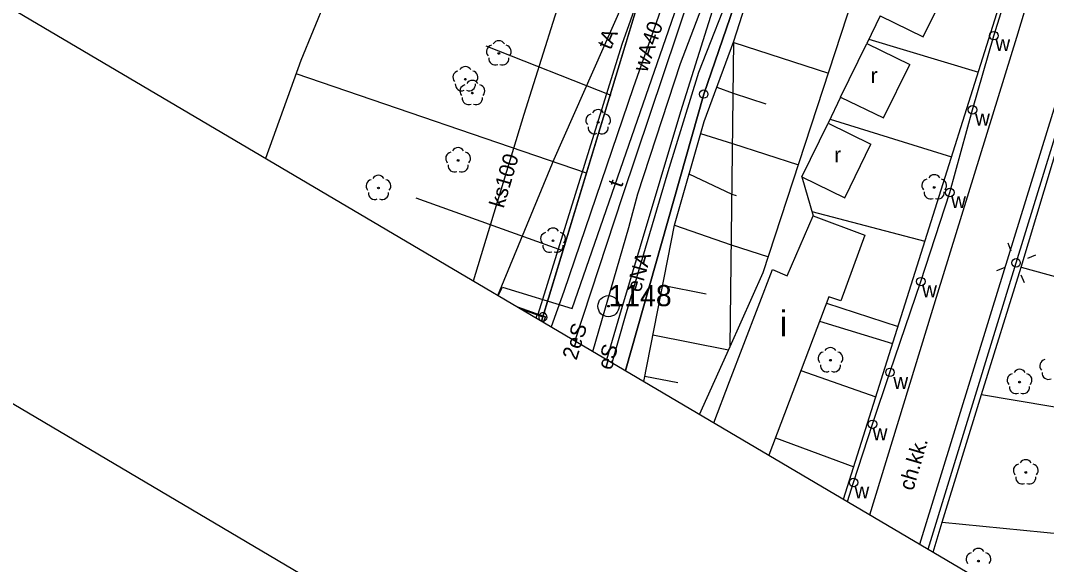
# Model space of a CAD drawing. Extents: x 6434771 to 6436222, y 5663454 to 5664782.
# Drawn here: x 6434836.7 to 6434897.1, y 5664010.1 to 5664042.1 of the extents above; entities that cross this region are included whole.
import ezdxf

# ---------------------------------------------------------------- set-up
doc = ezdxf.new("R2010")
doc.units = 0
for name, color, linetype in [('Warstwa 1', 7, 'Continuous'), ('Warstwa 10', 7, 'Continuous'), ('Warstwa 11', 7, 'Continuous'), ('Warstwa 12', 7, 'Continuous'), ('Warstwa 13', 7, 'Continuous'), ('Warstwa 2', 7, 'Continuous'), ('Warstwa 20', 7, 'Continuous'), ('Warstwa 21', 7, 'Continuous'), ('Warstwa 3', 7, 'Continuous'), ('Warstwa 33', 7, 'Continuous'), ('Warstwa 4', 7, 'Continuous'), ('Warstwa 5', 7, 'Continuous'), ('Warstwa 6', 7, 'Continuous'), ('Warstwa 63', 7, 'Continuous'), ('Warstwa 7', 7, 'Continuous'), ('Warstwa 8', 7, 'Continuous'), ('Warstwa 9', 7, 'Continuous')]:
    doc.layers.add(name, color=color, linetype=linetype)

msp = doc.modelspace()

# ---------------------------------------------------------------- linework, layer by layer
at = {"layer": 'Warstwa 1'}
for p, q in [((6434867.472, 5664024.707), (6434874.086, 5664046.517)), ((6434867.472, 5664024.707), (6434874.086, 5664046.517)), ((6434876.932, 5664037.822), (6434878.714, 5664042.95)), ((6434876.932, 5664037.822), (6434878.714, 5664042.95)), ((6434872.329, 5664021.552), (6434876.932, 5664037.822)), ((6434872.329, 5664021.552), (6434876.932, 5664037.822)), ((6434867.386, 5664024.469), (6434867.472, 5664024.707)), ((6434867.386, 5664024.469), (6434867.472, 5664024.707))]:
    msp.add_line(p, q, dxfattribs=at)
msp.add_lwpolyline([(6434877.527, 5664018.486), (6434878.457, 5664020.917), (6434880.977, 5664027.503), (6434881.853, 5664027.132), (6434883.376, 5664030.654), (6434886.412, 5664029.527), (6434884.995, 5664025.654), (6434884.288, 5664025.883), (6434880.76, 5664016.577)], dxfattribs=at)
at = {"layer": 'Warstwa 10'}
for p, q in [((6434880.435, 5664027.32), (6434889.886, 5664056.255)), ((6434867.472, 5664024.707), (6434874.086, 5664046.517)), ((6434878.699, 5664040.926), (6434880.424, 5664046.27)), ((6434853.244, 5664039.819), (6434854.707, 5664043.362)), ((6434871.491, 5664037.742), (6434864.138, 5664040.647)), ((6434876.952, 5664036.212), (6434878.699, 5664040.926)), ((6434878.482, 5664022.965), (6434878.699, 5664040.926)), ((6434878.482, 5664022.965), (6434878.699, 5664040.926)), ((6434878.698, 5664040.852), (6434878.677, 5664040.859)), ((6434878.698, 5664040.852), (6434884.268, 5664039.054)), ((6434851.166, 5664034.04), (6434853.244, 5664039.819)), ((6434870.036, 5664033.16), (6434852.95, 5664039.001)), ((6434877.702, 5664038.233), (6434878.662, 5664037.877)), ((6434878.662, 5664037.877), (6434880.595, 5664037.254)), ((6434875.208, 5664030.113), (6434876.952, 5664036.212)), ((6434876.746, 5664035.493), (6434878.627, 5664034.905)), ((6434878.627, 5664034.905), (6434882.504, 5664033.652)), ((6434876.068, 5664033.12), (6434878.591, 5664031.929)), ((6434868.65, 5664028.591), (6434860.017, 5664031.688)), ((6434878.591, 5664031.929), (6434878.84, 5664031.849)), ((6434873.411, 5664020.914), (6434875.208, 5664030.113)), ((6434875.208, 5664030.113), (6434878.555, 5664028.955)), ((6434878.555, 5664028.955), (6434880.739, 5664028.25)), ((6434878.482, 5664022.965), (6434880.435, 5664027.32)), ((6434874.518, 5664026.578), (6434877.085, 5664026.076)), ((6434866.218, 5664025.158), (6434867.472, 5664024.707)), ((6434873.946, 5664023.652), (6434878.4, 5664022.782)), ((6434876.693, 5664018.977), (6434878.482, 5664022.965)), ((6434873.473, 5664021.233), (6434875.418, 5664020.852))]:
    msp.add_line(p, q, dxfattribs=at)
for points in [[(6434878.796, 5664048.89), (6434876.97, 5664046.14), (6434872.156, 5664031.828), (6434869.352, 5664023.309)], [(6434870.412, 5664022.684), (6434872.521, 5664029.968), (6434873.058, 5664031.95), (6434875.568, 5664039.614), (6434877.6, 5664044.982), (6434878.782, 5664047.789)], [(6434871.228, 5664022.202), (6434871.992, 5664024.822), (6434875.582, 5664036.797), (6434878.772, 5664046.908)]]:
    msp.add_lwpolyline(points, dxfattribs=at)
msp.add_circle((6434876.932, 5664037.822), 0.25, dxfattribs=at)
msp.add_circle((6434876.932, 5664037.822), 0.25, dxfattribs=at)
msp.add_arc((6434867.472, 5664024.707), 0.25, 245.59137, 233.32214, dxfattribs=at)
at = {"layer": 'Warstwa 11'}
msp.add_lwpolyline([(6434851.167, 5664034.04), (6434853.244, 5664039.819), (6434854.707, 5664043.362), (6434852.082, 5664049.633), (6434852.968, 5664051.803), (6434853.919, 5664054.321), (6434859.705, 5664053.921), (6434860.738, 5664054.998), (6434863.166, 5664060.762), (6434865.974, 5664067.104), (6434866.565, 5664067.707), (6434867.374, 5664068.572), (6434873.102, 5664069.709), (6434878.457, 5664070.631), (6434879.06, 5664070.809), (6434879.426, 5664100.89), (6434877.935, 5664101.425), (6434879.465, 5664104.305), (6434880.206, 5664165.364)], dxfattribs=at)
for centre in [(6434864.879, 5664040.208), (6434862.911, 5664038.692), (6434863.321, 5664037.877), (6434870.723, 5664036.157), (6434862.483, 5664033.917), (6434857.797, 5664032.296), (6434890.496, 5664032.327), (6434868.067, 5664029.19), (6434884.393, 5664022.161), (6434895.518, 5664020.876), (6434895.884, 5664015.561), (6434893.101, 5664010.345)]:
    msp.add_circle(centre, 0.05, dxfattribs=at)
for centre, start, end in [((6434864.522, 5664040.324), 102.14713, 221.85287), ((6434864.879, 5664040.583), 30.14713, 149.85287), ((6434865.236, 5664040.324), 318.14713, 77.85287), ((6434864.659, 5664039.905), 174.14713, 293.85287), ((6434865.099, 5664039.905), 246.14713, 5.85287), ((6434862.911, 5664039.067), 30.14713, 149.85287), ((6434862.554, 5664038.808), 102.14713, 221.85287), ((6434863.268, 5664038.808), 318.14713, 77.85287), ((6434862.691, 5664038.389), 174.14713, 293.85287), ((6434862.964, 5664037.993), 102.14713, 221.85287), ((6434863.131, 5664038.389), 246.14713, 5.85287), ((6434863.321, 5664038.252), 30.14713, 149.85287), ((6434863.678, 5664037.993), 318.14713, 77.85287), ((6434863.101, 5664037.574), 174.14713, 293.85287), ((6434863.541, 5664037.574), 246.14713, 5.85287), ((6434870.723, 5664036.532), 30.14713, 149.85287), ((6434870.366, 5664036.273), 102.14713, 221.85287), ((6434871.08, 5664036.273), 318.14713, 77.85287), ((6434870.503, 5664035.854), 174.14713, 293.85287), ((6434870.943, 5664035.854), 246.14713, 5.85287), ((6434862.483, 5664034.292), 30.14713, 149.85287), ((6434862.126, 5664034.033), 102.14713, 221.85287), ((6434862.84, 5664034.033), 318.14713, 77.85287), ((6434862.263, 5664033.614), 174.14713, 293.85287), ((6434862.703, 5664033.614), 246.14713, 5.85287), ((6434857.44, 5664032.412), 102.14713, 221.85287), ((6434857.797, 5664032.671), 30.14713, 149.85287), ((6434858.154, 5664032.412), 318.14713, 77.85287), ((6434890.139, 5664032.443), 102.14713, 221.85287), ((6434890.496, 5664032.702), 30.14713, 149.85287), ((6434890.853, 5664032.443), 318.14713, 77.85287), ((6434857.577, 5664031.993), 174.14713, 293.85287), ((6434858.017, 5664031.993), 246.14713, 5.85287), ((6434890.276, 5664032.024), 174.14713, 293.85287), ((6434890.716, 5664032.024), 246.14713, 5.85287), ((6434867.71, 5664029.306), 102.14713, 221.85287), ((6434868.067, 5664029.565), 30.14713, 149.85287), ((6434868.424, 5664029.306), 318.14713, 77.85287), ((6434867.847, 5664028.887), 174.14713, 293.85287), ((6434868.287, 5664028.887), 246.14713, 5.85287), ((6434884.036, 5664022.277), 102.14713, 221.85287), ((6434884.393, 5664022.536), 30.14713, 149.85287), ((6434884.75, 5664022.277), 318.14713, 77.85287), ((6434884.173, 5664021.858), 174.14713, 293.85287), ((6434884.613, 5664021.858), 246.14713, 5.85287), ((6434897.082, 5664021.828), 102.14713, 221.85287), ((6434895.161, 5664020.992), 102.14713, 221.85287), ((6434895.518, 5664021.251), 30.14713, 149.85287), ((6434895.875, 5664020.992), 318.14713, 77.85287), ((6434897.219, 5664021.409), 174.14713, 293.85287), ((6434895.298, 5664020.573), 174.14713, 293.85287), ((6434895.738, 5664020.573), 246.14713, 5.85287), ((6434895.884, 5664015.936), 30.14713, 149.85287), ((6434895.527, 5664015.677), 102.14713, 221.85287), ((6434896.241, 5664015.677), 318.14713, 77.85287), ((6434895.664, 5664015.258), 174.14713, 293.85287), ((6434896.104, 5664015.258), 246.14713, 5.85287), ((6434893.101, 5664010.72), 30.14713, 149.85287), ((6434892.744, 5664010.461), 102.14713, 221.85287), ((6434893.458, 5664010.461), 318.14713, 77.85287)]:
    msp.add_arc(centre, 0.375, start, end, dxfattribs=at)
at = {"layer": 'Warstwa 12'}
for p, q in [((6434889.854, 5664041.195), (6434891.392, 5664044.346)), ((6434887.318, 5664042.426), (6434889.854, 5664041.195)), ((6434884.99, 5664037.644), (6434886.528, 5664040.796)), ((6434886.528, 5664040.796), (6434889.054, 5664039.565)), ((6434887.516, 5664036.413), (6434889.054, 5664039.565)), ((6434884.99, 5664037.644), (6434887.516, 5664036.413)), ((6434882.713, 5664032.952), (6434884.252, 5664036.103)), ((6434884.252, 5664036.103), (6434886.777, 5664034.872)), ((6434885.239, 5664031.721), (6434886.777, 5664034.872)), ((6434882.713, 5664032.952), (6434885.239, 5664031.721))]:
    msp.add_line(p, q, dxfattribs=at)
for points in [[(6434885.395, 5664013.843), (6434885.756, 5664014.964), (6434886.868, 5664018.391), (6434887.895, 5664021.449), (6434889.709, 5664026.787), (6434891.413, 5664032.026), (6434892.752, 5664036.89), (6434894.005, 5664041.255), (6434895.856, 5664047.122), (6434897.858, 5664053.078), (6434899.585, 5664057.757), (6434901.933, 5664056.788), (6434908.273, 5664053.821), (6434914.766, 5664051.112), (6434915.042, 5664051.579), (6434915.735, 5664051.851), (6434916.557, 5664052.021), (6434918.057, 5664051.142), (6434918.098, 5664051.124), (6434921.598, 5664049.539), (6434922.532, 5664051.558), (6434923.03, 5664051.342), (6434925.581, 5664050.171)], [(6434864.828, 5664025.979), (6434868.129, 5664033.986), (6434872.765, 5664044.46), (6434875.32, 5664049.543), (6434876.842, 5664052.524), (6434877.517, 5664053.754), (6434878.873, 5664055.304)], [(6434864.849, 5664025.966), (6434865.093, 5664026.456), (6434869.188, 5664025.206), (6434876.877, 5664047.393), (6434878.175, 5664051.337), (6434878.837, 5664052.303)], [(6434878.826, 5664051.371), (6434876.003, 5664047.297), (6434872.792, 5664038.193), (6434868.701, 5664026.207), (6434867.961, 5664024.13)], [(6434890.138, 5664011.044), (6434895.313, 5664027.888), (6434899.134, 5664040.292), (6434900.86, 5664042.481), (6434903.198, 5664043.953), (6434908.136, 5664044.583), (6434910.308, 5664044.716), (6434916.87, 5664040.657)], [(6434871.548, 5664022.013), (6434872.34, 5664024.774), (6434874.85, 5664033.259), (6434876.654, 5664039.115), (6434878.742, 5664044.46)]]:
    msp.add_lwpolyline(points, dxfattribs=at)
at = {"layer": 'Warstwa 2'}
for points in [[(6434885.156, 5664013.984), (6434898.642, 5664056.678)], [(6434867.191, 5664024.874), (6434872.127, 5664040.76), (6434873.659, 5664045.062), (6434876.106, 5664050.622), (6434878.207, 5664053.997), (6434878.868, 5664054.874)], [(6434872.329, 5664021.552), (6434876.932, 5664037.822), (6434878.714, 5664042.95), (6434878.725, 5664042.975)], [(6434887.318, 5664042.426), (6434886.528, 5664040.796)], [(6434886.648, 5664041.042), (6434893.095, 5664039.117)], [(6434884.99, 5664037.644), (6434884.252, 5664036.103)], [(6434884.365, 5664036.341), (6434891.52, 5664034.133)], [(6434895.62, 5664027.635), (6434897.892, 5664035.177)], [(6434882.713, 5664032.952), (6434883.376, 5664030.654)], [(6434883.301, 5664030.913), (6434889.952, 5664029.17)], [(6434893.27, 5664020.153), (6434895.62, 5664027.635)], [(6434895.62, 5664027.635), (6434910.163, 5664023.638)], [(6434884.152, 5664025.524), (6434888.367, 5664024.153)], [(6434883.746, 5664024.452), (6434888.047, 5664023.139)], [(6434882.65, 5664021.56), (6434887.057, 5664020.003)], [(6434890.958, 5664012.641), (6434893.27, 5664020.153)], [(6434893.27, 5664020.153), (6434909.488, 5664017.416)], [(6434881.149, 5664017.601), (6434885.758, 5664015.89)], [(6434890.438, 5664010.867), (6434890.958, 5664012.641)], [(6434890.958, 5664012.641), (6434910.117, 5664010.758)]]:
    msp.add_lwpolyline(points, dxfattribs=at)
msp.add_circle((6434895.313, 5664027.888), 0.25, dxfattribs=at)
at = {"layer": 'Warstwa 20'}
for p, q in [((6434867.472, 5664024.707), (6434874.086, 5664046.517)), ((6434878.699, 5664040.926), (6434880.424, 5664046.27)), ((6434876.952, 5664036.212), (6434878.699, 5664040.926)), ((6434875.208, 5664030.113), (6434876.952, 5664036.212)), ((6434873.411, 5664020.914), (6434875.208, 5664030.113)), ((6434866.218, 5664025.158), (6434867.472, 5664024.707))]:
    msp.add_line(p, q, dxfattribs=at)
at = {"layer": 'Warstwa 21'}
for p, q in [((6434880.435, 5664027.32), (6434889.886, 5664056.255)), ((6434853.244, 5664039.819), (6434854.707, 5664043.362)), ((6434851.166, 5664034.04), (6434853.244, 5664039.819)), ((6434878.482, 5664022.965), (6434880.435, 5664027.32)), ((6434876.693, 5664018.977), (6434878.482, 5664022.965))]:
    msp.add_line(p, q, dxfattribs=at)
at = {"layer": 'Warstwa 3'}
for radius in [0.625, 0.045]:
    msp.add_circle((6434871.33, 5664025.34), radius, dxfattribs=at)
at = {"layer": 'Warstwa 33'}
for p in [(6434865.984, 5664025.296), (6434867.514, 5664024.394)]:
    msp.add_line(p, (6434867.627, 5664024.722), dxfattribs=at)
msp.add_lwpolyline([(6434867.074, 5664024.653), (6434867.154, 5664024.885), (6434867.627, 5664024.722), (6434867.514, 5664024.394)], dxfattribs=at)
at = {"layer": 'Warstwa 4'}
for points in [[(6434895.03, 5664028.582), (6434894.841, 5664029.045)], [(6434896.007, 5664028.171), (6434896.47, 5664028.36)], [(6434894.619, 5664027.605), (6434894.156, 5664027.416)], [(6434895.596, 5664027.194), (6434895.785, 5664026.731)]]:
    msp.add_lwpolyline(points, dxfattribs=at)
for centre in [(6434894.005, 5664041.255), (6434892.752, 5664036.89), (6434891.413, 5664032.026), (6434889.709, 5664026.787), (6434887.895, 5664021.449), (6434886.868, 5664018.391), (6434885.756, 5664014.964)]:
    msp.add_circle(centre, 0.25, dxfattribs=at)
at = {"layer": 'Warstwa 6'}
for points in [[(6434849.064, 5664112.586), (6434898.465, 5664094.951), (6434890.58, 5664073.12), (6434890.292, 5664072.48), (6434890.073, 5664072.573), (6434886.997, 5664065.49), (6434876.742, 5664051.944), (6434874.644, 5664047.97), (6434874.086, 5664046.517), (6434867.472, 5664024.707), (6434867.386, 5664024.469)], [(6434872.329, 5664021.552), (6434876.932, 5664037.822), (6434878.714, 5664042.95), (6434879.824, 5664045.447), (6434885.357, 5664054.75), (6434896.533, 5664070.874), (6434890.292, 5664072.48), (6434890.073, 5664072.573), (6434886.997, 5664065.49), (6434876.742, 5664051.944), (6434874.644, 5664047.97), (6434874.086, 5664046.517), (6434867.472, 5664024.707), (6434867.386, 5664024.469)], [(6434902.911, 5664068.147), (6434896.533, 5664070.874), (6434885.357, 5664054.75), (6434879.824, 5664045.447), (6434878.714, 5664042.95), (6434876.932, 5664037.822), (6434872.329, 5664021.552)]]:
    msp.add_lwpolyline(points, dxfattribs=at)
at = {"layer": 'Warstwa 63'}
for points in [[(6434770.578, 5664058.35), (6435197.816, 5664782.406), (6436221.837, 5664178.169), (6435794.599, 5663454.114)], [(6435677.2, 5663546.629), (6436084.093, 5664236.205), (6435222.122, 5664744.822), (6434815.229, 5664055.245)]]:
    msp.add_lwpolyline(points, close=True, dxfattribs=at)
at = {"layer": 'Warstwa 7'}
msp.add_lwpolyline([(6434863.379, 5664026.834), (6434866.378, 5664036.633), (6434869.221, 5664045.679), (6434869.512, 5664046.79)], dxfattribs=at)
at = {"layer": 'Warstwa 8'}
for p, q in [((6434867.491, 5664024.77), (6434873.563, 5664044.793)), ((6434876.932, 5664037.822), (6434878.714, 5664042.95)), ((6434872.329, 5664021.552), (6434876.932, 5664037.822)), ((6434867.491, 5664024.77), (6434867.627, 5664024.722)), ((6434867.514, 5664024.394), (6434867.627, 5664024.722))]:
    msp.add_line(p, q, dxfattribs=at)
at = {"layer": 'Warstwa 9'}
for p, q in [((6434895.35, 5664041.176), (6434900.271, 5664057.163)), ((6434890.716, 5664026.135), (6434895.35, 5664041.176)), ((6434893.884, 5664025.09), (6434898.556, 5664040.219)), ((6434886.708, 5664013.068), (6434890.716, 5664026.135)), ((6434889.652, 5664011.331), (6434893.884, 5664025.09))]:
    msp.add_line(p, q, dxfattribs=at)

# ---------------------------------------------------------------- texts
at = {"layer": 'Warstwa 11'}
for s, rotation, p in [('2eS', 72.47916, (6434869.447, 5664022.123)), ('eS', 74.43868, (6434871.511, 5664021.538))]:
    msp.add_text(s, height=0.9, rotation=rotation, dxfattribs=at).set_placement(p)
at = {"layer": 'Warstwa 13'}
for s, rotation, p in [('wA40', 71.26449, (6434873.588, 5664039.053)), ('tA', 66.81834, (6434871.456, 5664040.377)), ('t', 71.57962, (6434872.115, 5664032.274)), ('eNA', 74.20949, (6434873.215, 5664026.108))]:
    msp.add_text(s, height=0.9, rotation=rotation, dxfattribs=at).set_placement(p)
for p in [(6434886.761, 5664038.47), (6434884.618, 5664033.801)]:
    msp.add_text('r', height=0.9, dxfattribs=at).set_placement(p)
at = {"layer": 'Warstwa 3'}
msp.add_text('i', height=1.5, dxfattribs=at).set_placement((6434881.406, 5664023.574))
at = {"layer": 'Warstwa 4'}
msp.add_text('1148', height=1.25, dxfattribs=at).set_placement((6434871.33, 5664025.34))
at = {"layer": 'Warstwa 5'}
for p in [(6434894.096, 5664040.355), (6434892.901, 5664035.97), (6434891.495, 5664031.112), (6434889.786, 5664025.869), (6434888.092, 5664020.476), (6434886.876, 5664017.456), (6434885.808, 5664014.039)]:
    msp.add_text('w', height=0.9, dxfattribs=at).set_placement(p)
at = {"layer": 'Warstwa 7'}
msp.add_text('ks100', height=0.9, rotation=73.67664, dxfattribs=at).set_placement((6434865.16, 5664031.065))
at = {"layer": 'Warstwa 9'}
msp.add_text('ch.kk.', height=0.9, rotation=73.64227, dxfattribs=at).set_placement((6434889.254, 5664014.436))

doc.saveas('drawing.dxf')
